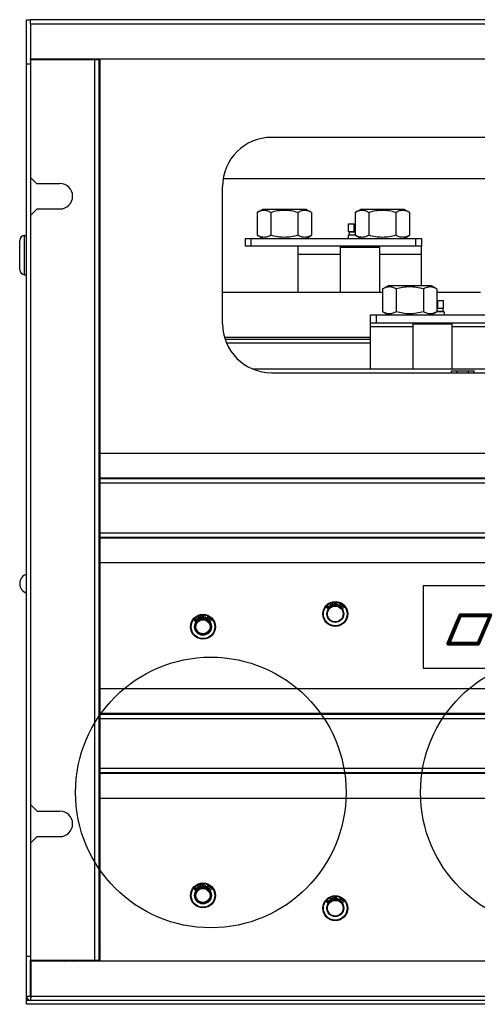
# Model space of a CAD drawing. Header units: millimetres. Extents: x 1117 to 38156, y -1945 to 7303.
# Tile 806 of 831: x 32147 to 32380, y 6788 to 7290. Entities that reach past the tile are written whole.
import ezdxf

# ---------------------------------------------------------------- set-up
doc = ezdxf.new("R2010")
doc.units = ezdxf.units.MM
doc.styles.add('TEXTSTYLE_4', font='gdt')

msp = doc.modelspace()

# ---------------------------------------------------------------- linework, layer by layer
at = {"color": 7, "linetype": 'Continuous'}
for p, q in [((32150.22, 6792.164), (32150.22, 7289.964)), ((32150.22, 7289.964), (32152.22, 7289.964)), ((32152.22, 7287.764), (32152.22, 7289.964)), ((33048.22, 7289.964), (32152.22, 7289.964)), ((32152.22, 7287.764), (32152.22, 7269.964)), ((33048.22, 7287.764), (32152.22, 7287.764)), ((32152.22, 7269.464), (32152.22, 7269.964)), ((32152.22, 7269.964), (33048.22, 7269.964)), ((32152.22, 7269.464), (32152.22, 7209.464)), ((32187.22, 7269.464), (32152.22, 7269.464)), ((32152.42, 7269.464), (32152.42, 7269.964)), ((32185.02, 6810.464), (32185.02, 7269.464)), ((32187.22, 6810.464), (32187.22, 7269.464)), ((32187.72, 7068.964), (32187.72, 7269.964)), ((32150.22, 7267.464), (32152.22, 7267.464)), ((32925.22, 7229.964), (32275.22, 7229.964)), ((32187.72, 7222.464), (32187.22, 7221.964)), ((32152.22, 7209.464), (32152.22, 7190.064)), ((32152.22, 7209.464), (32155.22, 7206.464)), ((32250.563, 7208.964), (32949.877, 7208.964)), ((32155.22, 7206.464), (32167.22, 7206.464)), ((32250.22, 7134.964), (32250.22, 7204.964)), ((32155.62, 7193.464), (32152.22, 7190.064)), ((32152.22, 7190.064), (32152.22, 6889.864)), ((32155.62, 7193.464), (32167.22, 7193.464)), ((32267.864, 7191.664), (32270.635, 7193.264)), ((32267.864, 7191.664), (32267.864, 7180.064)), ((32292.805, 7193.264), (32270.635, 7193.264)), ((32274.792, 7191.664), (32274.792, 7180.064)), ((32288.648, 7191.664), (32288.648, 7180.064)), ((32295.576, 7191.664), (32292.805, 7193.264)), ((32295.576, 7191.664), (32295.576, 7180.064)), ((32317.864, 7191.664), (32320.635, 7193.264)), ((32317.864, 7191.664), (32317.864, 7180.064)), ((32342.805, 7193.264), (32320.635, 7193.264)), ((32324.792, 7191.664), (32324.792, 7180.064)), ((32338.648, 7191.664), (32338.648, 7180.064)), ((32345.576, 7191.664), (32342.805, 7193.264)), ((32345.576, 7191.664), (32345.576, 7180.064)), ((32314.447, 7181.864), (32314.447, 7185.864)), ((32314.447, 7185.864), (32317.864, 7185.864)), ((32317.333, 7181.864), (32317.333, 7185.864)), ((32149.22, 7159.964), (32149.22, 7179.964)), ((32149.22, 7179.964), (32150.22, 7179.964)), ((32270.635, 7178.464), (32267.864, 7180.064)), ((32292.805, 7178.464), (32295.576, 7180.064)), ((32314.22, 7180.064), (32314.22, 7178.464)), ((32317.864, 7180.064), (32314.22, 7180.064)), ((32314.447, 7181.864), (32317.864, 7181.864)), ((32314.87, 7181.764), (32314.87, 7180.164)), ((32317.864, 7181.764), (32314.87, 7181.764)), ((32317.864, 7180.164), (32314.87, 7180.164)), ((32317.22, 7181.764), (32317.22, 7181.864)), ((32317.22, 7180.064), (32317.22, 7180.164)), ((32320.635, 7178.464), (32317.864, 7180.064)), ((32342.805, 7178.464), (32345.576, 7180.064)), ((32146.72, 7162.464), (32146.72, 7177.464)), ((32261.72, 7178.464), (32261.72, 7174.464)), ((32261.72, 7178.464), (32351.72, 7178.464)), ((32351.72, 7174.464), (32261.72, 7174.464)), ((32264.72, 7178.464), (32264.72, 7174.464)), ((32288.72, 7150.964), (32288.72, 7174.464)), ((32310.72, 7174.464), (32310.22, 7173.964)), ((32310.22, 7173.964), (32310.22, 7150.964)), ((32310.22, 7173.964), (32330.22, 7173.964)), ((32329.72, 7174.464), (32330.22, 7173.964)), ((32330.22, 7173.964), (32330.22, 7150.964)), ((32348.72, 7178.464), (32348.72, 7174.464)), ((32351.72, 7178.464), (32351.72, 7174.464)), ((32351.72, 7154.264), (32351.72, 7174.464)), ((32288.72, 7170.464), (32310.22, 7170.464)), ((32330.22, 7170.464), (32351.72, 7170.464)), ((32149.22, 7159.964), (32150.22, 7159.964)), ((32331.864, 7152.664), (32334.635, 7154.264)), ((32356.805, 7154.264), (32334.635, 7154.264)), ((32359.576, 7152.664), (32356.805, 7154.264)), ((32187.22, 7150.964), (32187.72, 7150.964)), ((32250.22, 7150.964), (32331.864, 7150.964)), ((32331.864, 7152.664), (32331.864, 7141.064)), ((32338.792, 7152.664), (32338.792, 7141.064)), ((32352.648, 7152.664), (32352.648, 7141.064)), ((32359.576, 7152.664), (32359.576, 7141.064)), ((32359.576, 7150.964), (32381.864, 7150.964)), ((32359.576, 7146.864), (32362.994, 7146.864)), ((32360.107, 7142.864), (32360.107, 7146.864)), ((32362.994, 7142.864), (32362.994, 7146.864)), ((32325.72, 7111.964), (32325.72, 7139.464)), ((32325.72, 7139.464), (32415.72, 7139.464)), ((32328.72, 7135.464), (32328.72, 7139.464)), ((32334.635, 7139.464), (32331.864, 7141.064)), ((32356.805, 7139.464), (32359.576, 7141.064)), ((32359.576, 7142.864), (32362.994, 7142.864)), ((32362.57, 7142.764), (32359.576, 7142.764)), ((32362.57, 7141.164), (32359.576, 7141.164)), ((32363.22, 7141.064), (32359.576, 7141.064)), ((32360.22, 7142.764), (32360.22, 7142.864)), ((32360.22, 7141.064), (32360.22, 7141.164)), ((32362.57, 7142.764), (32362.57, 7141.164)), ((32363.22, 7141.064), (32363.22, 7139.464)), ((32325.72, 7135.464), (32415.72, 7135.464)), ((32325.72, 7133.464), (32347.22, 7133.464)), ((32347.72, 7135.464), (32347.22, 7134.964)), ((32347.22, 7134.964), (32347.22, 7111.964)), ((32347.22, 7134.964), (32367.22, 7134.964)), ((32366.72, 7135.464), (32367.22, 7134.964)), ((32367.22, 7134.964), (32367.22, 7111.964)), ((32367.22, 7133.464), (32388.72, 7133.464)), ((32187.72, 7127.964), (32187.22, 7127.964)), ((32187.72, 7126.964), (32187.22, 7126.964)), ((32187.72, 7124.964), (32187.22, 7124.964)), ((32325.72, 7127.964), (32251.227, 7127.964)), ((32325.72, 7126.964), (32251.563, 7126.964)), ((32325.72, 7124.964), (32252.336, 7124.964)), ((32187.22, 7111.964), (32187.72, 7111.964)), ((32265.483, 7111.964), (32438.864, 7111.964)), ((32275.22, 7109.964), (32925.22, 7109.964)), ((32366.947, 7109.964), (32366.947, 7110.864)), ((32366.947, 7110.864), (32378.494, 7110.864)), ((32369.833, 7109.964), (32369.833, 7110.864)), ((32375.607, 7109.964), (32375.607, 7110.864)), ((32378.494, 7109.964), (32378.494, 7110.864)), ((32187.72, 7088.964), (32187.22, 7088.964)), ((32187.72, 7087.964), (32187.22, 7087.964)), ((32187.72, 7085.964), (32187.22, 7085.964)), ((32187.72, 7012.964), (32187.72, 7068.964)), ((32187.72, 7068.964), (33012.72, 7068.964)), ((32187.22, 7066.964), (32187.72, 7066.964)), ((33012.72, 7056.164), (32187.72, 7056.164)), ((32187.72, 7055.964), (33012.72, 7055.964)), ((32187.72, 7053.764), (33012.72, 7053.764)), ((33012.72, 7028.164), (32187.72, 7028.164)), ((33012.72, 7025.964), (32187.72, 7025.964)), ((32187.72, 7025.764), (33012.72, 7025.764)), ((32187.72, 6948.964), (32187.72, 7012.964)), ((33012.72, 7012.964), (32187.72, 7012.964)), ((32352.591, 7001.366), (32352.591, 6959.366)), ((32551.232, 7001.366), (32352.591, 7001.366)), ((32303.184, 6990.613), (32303.15, 6990.476)), ((32303.15, 6990.476), (32303.165, 6990.298)), ((32303.165, 6990.298), (32303.242, 6990.191)), ((32303.241, 6990.728), (32303.184, 6990.613)), ((32303.344, 6990.847), (32303.241, 6990.728)), ((32303.242, 6990.191), (32303.338, 6990.108)), ((32303.336, 6990.399), (32303.349, 6990.511)), ((32303.388, 6990.312), (32303.336, 6990.399)), ((32303.338, 6990.108), (32303.455, 6990.048)), ((32303.47, 6990.944), (32303.344, 6990.847)), ((32303.349, 6990.511), (32303.386, 6990.603)), ((32303.386, 6990.603), (32303.509, 6990.745)), ((32303.437, 6990.271), (32303.388, 6990.312)), ((32303.529, 6990.232), (32303.437, 6990.271)), ((32303.455, 6990.048), (32303.634, 6990.059)), ((32303.624, 6990.976), (32303.47, 6990.944)), ((32303.509, 6990.745), (32303.594, 6990.795)), ((32303.639, 6990.261), (32303.529, 6990.232)), ((32303.594, 6990.795), (32303.683, 6990.801)), ((32303.782, 6990.963), (32303.624, 6990.976)), ((32303.634, 6990.059), (32303.764, 6990.112)), ((32303.725, 6990.311), (32303.639, 6990.261)), ((32303.683, 6990.801), (32303.752, 6990.783)), ((32303.847, 6990.453), (32303.725, 6990.311)), ((32303.858, 6989.783), (32303.736, 6989.641)), ((32303.736, 6989.641), (32303.853, 6989.581)), ((32303.752, 6990.783), (32303.875, 6990.925)), ((32303.764, 6990.112), (32303.869, 6990.186)), ((32303.875, 6990.925), (32303.782, 6990.963)), ((32303.973, 6990.55), (32303.847, 6990.453)), ((32303.853, 6989.581), (32304.035, 6989.547)), ((32303.951, 6989.744), (32303.858, 6989.783)), ((32303.869, 6990.186), (32303.992, 6990.328)), ((32304.085, 6989.752), (32303.951, 6989.744)), ((32304.103, 6990.603), (32303.973, 6990.55)), ((32303.992, 6990.328), (32304.098, 6990.402)), ((32304.035, 6989.547), (32304.21, 6989.603)), ((32304.191, 6989.826), (32304.085, 6989.752)), ((32304.098, 6990.402), (32304.207, 6990.431)), ((32304.282, 6990.614), (32304.103, 6990.603)), ((32304.354, 6990.015), (32304.191, 6989.826)), ((32304.207, 6990.431), (32304.321, 6990.416)), ((32304.21, 6989.603), (32304.336, 6989.701)), ((32304.419, 6990.578), (32304.282, 6990.614)), ((32304.321, 6990.416), (32304.393, 6990.353)), ((32304.336, 6989.701), (32304.499, 6989.89)), ((32304.412, 6990.13), (32304.354, 6990.015)), ((32304.393, 6990.353), (32304.425, 6990.243)), ((32304.425, 6990.243), (32304.412, 6990.13)), ((32304.54, 6990.474), (32304.419, 6990.578)), ((32304.499, 6989.89), (32304.577, 6990.029)), ((32304.596, 6990.343), (32304.54, 6990.474)), ((32304.577, 6990.029), (32304.611, 6990.165)), ((32304.611, 6990.165), (32304.596, 6990.343)), ((32304.986, 6991.214), (32304.624, 6990.968)), ((32304.624, 6990.968), (32304.714, 6990.836)), ((32304.714, 6990.836), (32305.075, 6991.082)), ((32305.075, 6991.082), (32304.986, 6991.214)), ((32305.34, 6992.328), (32305.074, 6992.235)), ((32305.074, 6992.235), (32305.571, 6990.82)), ((32306.226, 6991.219), (32305.34, 6992.328)), ((32305.748, 6990.882), (32305.357, 6991.996)), ((32305.357, 6991.996), (32306.161, 6991.027)), ((32305.571, 6990.82), (32305.748, 6990.882)), ((32306.161, 6991.027), (32306.397, 6991.11)), ((32306.49, 6992.732), (32306.224, 6992.639)), ((32306.224, 6992.639), (32306.226, 6991.219)), ((32306.397, 6991.11), (32306.419, 6992.369)), ((32306.419, 6992.369), (32306.81, 6991.255)), ((32306.987, 6991.317), (32306.49, 6992.732)), ((32306.81, 6991.255), (32306.987, 6991.317)), ((32307.262, 6991.804), (32307.26, 6991.708)), ((32307.26, 6991.708), (32307.319, 6991.547)), ((32307.328, 6991.962), (32307.262, 6991.804)), ((32307.307, 6992.441), (32307.305, 6992.345)), ((32307.305, 6992.345), (32307.364, 6992.216)), ((32307.373, 6992.599), (32307.307, 6992.441)), ((32307.319, 6991.547), (32307.41, 6991.449)), ((32307.455, 6992.055), (32307.328, 6991.962)), ((32307.364, 6992.216), (32307.456, 6992.119)), ((32307.468, 6992.693), (32307.373, 6992.599)), ((32307.41, 6991.449), (32307.565, 6991.35)), ((32307.416, 6991.705), (32307.418, 6991.8)), ((32307.507, 6991.575), (32307.416, 6991.705)), ((32307.418, 6991.8), (32307.514, 6991.926)), ((32307.518, 6992.085), (32307.455, 6992.055)), ((32307.456, 6992.119), (32307.518, 6992.085)), ((32307.462, 6992.374), (32307.463, 6992.438)), ((32307.522, 6992.277), (32307.462, 6992.374)), ((32307.463, 6992.438), (32307.527, 6992.532)), ((32307.627, 6992.785), (32307.468, 6992.693)), ((32307.63, 6991.508), (32307.507, 6991.575)), ((32307.514, 6991.926), (32307.641, 6991.987)), ((32307.645, 6992.178), (32307.522, 6992.277)), ((32307.527, 6992.532), (32307.655, 6992.625)), ((32307.565, 6991.35), (32307.72, 6991.315)), ((32307.784, 6992.814), (32307.627, 6992.785)), ((32307.755, 6991.474), (32307.63, 6991.508)), ((32307.641, 6991.987), (32307.766, 6992.016)), ((32307.769, 6992.144), (32307.645, 6992.178)), ((32307.655, 6992.625), (32307.78, 6992.654)), ((32307.72, 6991.315), (32307.908, 6991.311)), ((32307.88, 6991.471), (32307.755, 6991.474)), ((32307.766, 6992.016), (32307.891, 6992.013)), ((32307.894, 6992.141), (32307.769, 6992.144)), ((32307.78, 6992.654), (32307.905, 6992.652)), ((32307.909, 6992.811), (32307.784, 6992.814)), ((32308.005, 6991.5), (32307.88, 6991.471)), ((32307.891, 6992.013), (32308.016, 6991.979)), ((32308.02, 6992.17), (32307.894, 6992.141)), ((32307.905, 6992.652), (32308.029, 6992.617)), ((32307.908, 6991.311), (32308.064, 6991.339)), ((32308.064, 6992.776), (32307.909, 6992.811)), ((32308.132, 6991.561), (32308.005, 6991.5)), ((32308.016, 6991.979), (32308.139, 6991.912)), ((32308.147, 6992.263), (32308.02, 6992.17)), ((32308.029, 6992.617), (32308.152, 6992.519)), ((32308.218, 6992.677), (32308.064, 6992.776)), ((32308.064, 6991.339), (32308.223, 6991.432)), ((32308.228, 6991.687), (32308.132, 6991.561)), ((32308.139, 6991.912), (32308.23, 6991.783)), ((32308.143, 6992.072), (32308.206, 6992.102)), ((32308.205, 6992.039), (32308.143, 6992.072)), ((32308.211, 6992.358), (32308.147, 6992.263)), ((32308.152, 6992.519), (32308.213, 6992.422)), ((32308.327, 6991.94), (32308.205, 6992.039)), ((32308.206, 6992.102), (32308.302, 6992.196)), ((32308.213, 6992.422), (32308.211, 6992.358)), ((32308.31, 6992.579), (32308.218, 6992.677)), ((32308.223, 6991.432), (32308.318, 6991.525)), ((32308.23, 6991.783), (32308.228, 6991.687)), ((32308.302, 6992.196), (32308.367, 6992.322)), ((32308.369, 6992.418), (32308.31, 6992.579)), ((32308.318, 6991.525), (32308.384, 6991.684)), ((32308.386, 6991.779), (32308.327, 6991.94)), ((32308.367, 6992.322), (32308.369, 6992.418)), ((32308.384, 6991.684), (32308.386, 6991.779)), ((32308.805, 6991.904), (32308.763, 6991.75)), ((32308.763, 6991.75), (32309.186, 6991.636)), ((32309.227, 6991.79), (32308.805, 6991.904)), ((32309.186, 6991.636), (32309.227, 6991.79)), ((32309.423, 6991.288), (32309.298, 6991.065)), ((32309.298, 6991.065), (32310.389, 6990.455)), ((32310.907, 6991.701), (32309.423, 6991.288)), ((32309.556, 6991.141), (32311.013, 6991.569)), ((32310.483, 6990.622), (32309.556, 6991.141)), ((32310.031, 6992.374), (32309.953, 6992.235)), ((32309.953, 6992.235), (32310.907, 6991.701)), ((32311.122, 6991.764), (32310.031, 6992.374)), ((32310.389, 6990.455), (32310.483, 6990.622)), ((32310.82, 6990.366), (32310.806, 6990.187)), ((32310.806, 6990.187), (32310.841, 6990.051)), ((32310.875, 6990.497), (32310.82, 6990.366)), ((32310.841, 6990.051), (32310.92, 6989.913)), ((32310.974, 6990.625), (32310.875, 6990.497)), ((32310.92, 6989.913), (32311.105, 6989.701)), ((32311.334, 6990.941), (32310.974, 6990.625)), ((32310.992, 6990.267), (32311.022, 6990.377)), ((32311.005, 6990.154), (32310.992, 6990.267)), ((32311.064, 6990.039), (32311.005, 6990.154)), ((32311.013, 6991.569), (32311.122, 6991.764)), ((32311.022, 6990.377), (32311.098, 6990.484)), ((32311.249, 6989.828), (32311.064, 6990.039)), ((32311.098, 6990.484), (32311.458, 6990.8)), ((32311.105, 6989.701), (32311.232, 6989.605)), ((32311.232, 6989.605), (32311.362, 6989.553)), ((32311.355, 6989.755), (32311.249, 6989.828)), ((32311.475, 6991.023), (32311.334, 6990.941)), ((32311.465, 6989.726), (32311.355, 6989.755)), ((32311.362, 6989.553), (32311.541, 6989.543)), ((32311.458, 6990.8), (32311.575, 6990.861)), ((32311.558, 6989.766), (32311.465, 6989.726)), ((32311.612, 6991.06), (32311.475, 6991.023)), ((32311.541, 6989.543), (32311.681, 6989.625)), ((32311.681, 6989.625), (32311.558, 6989.766)), ((32311.575, 6990.861), (32311.688, 6990.877)), ((32311.791, 6991.05), (32311.612, 6991.06)), ((32311.688, 6990.877), (32311.798, 6990.848)), ((32311.921, 6990.998), (32311.791, 6991.05)), ((32311.798, 6990.848), (32311.904, 6990.775)), ((32311.904, 6990.775), (32312.089, 6990.564)), ((32312.048, 6990.901), (32311.921, 6990.998)), ((32312.233, 6990.69), (32312.048, 6990.901)), ((32312.089, 6990.564), (32312.148, 6990.449)), ((32312.161, 6990.336), (32312.11, 6990.249)), ((32312.11, 6990.249), (32312.234, 6990.108)), ((32312.148, 6990.449), (32312.161, 6990.336)), ((32312.312, 6990.551), (32312.233, 6990.69)), ((32312.234, 6990.108), (32312.333, 6990.237)), ((32312.347, 6990.415), (32312.312, 6990.551)), ((32312.333, 6990.237), (32312.347, 6990.415)), ((32235.684, 6984.113), (32235.65, 6983.976)), ((32235.65, 6983.976), (32235.665, 6983.798)), ((32235.665, 6983.798), (32235.742, 6983.691)), ((32235.741, 6984.228), (32235.684, 6984.113)), ((32235.844, 6984.347), (32235.741, 6984.228)), ((32235.742, 6983.691), (32235.838, 6983.608)), ((32235.836, 6983.899), (32235.849, 6984.011)), ((32235.888, 6983.812), (32235.836, 6983.899)), ((32235.838, 6983.608), (32235.955, 6983.548)), ((32235.97, 6984.444), (32235.844, 6984.347)), ((32235.849, 6984.011), (32235.886, 6984.103)), ((32235.886, 6984.103), (32236.009, 6984.245)), ((32235.937, 6983.771), (32235.888, 6983.812)), ((32236.029, 6983.732), (32235.937, 6983.771)), ((32235.955, 6983.548), (32236.134, 6983.559)), ((32236.124, 6984.476), (32235.97, 6984.444)), ((32236.009, 6984.245), (32236.094, 6984.295)), ((32236.139, 6983.761), (32236.029, 6983.732)), ((32236.094, 6984.295), (32236.183, 6984.301)), ((32236.282, 6984.463), (32236.124, 6984.476)), ((32236.134, 6983.559), (32236.264, 6983.612)), ((32236.225, 6983.811), (32236.139, 6983.761)), ((32236.183, 6984.301), (32236.252, 6984.283)), ((32236.347, 6983.953), (32236.225, 6983.811)), ((32236.358, 6983.283), (32236.236, 6983.141)), ((32236.236, 6983.141), (32236.353, 6983.081)), ((32236.252, 6984.283), (32236.375, 6984.425)), ((32236.264, 6983.612), (32236.369, 6983.686)), ((32236.375, 6984.425), (32236.282, 6984.463)), ((32236.473, 6984.05), (32236.347, 6983.953)), ((32236.353, 6983.081), (32236.535, 6983.047)), ((32236.451, 6983.244), (32236.358, 6983.283)), ((32236.369, 6983.686), (32236.492, 6983.828)), ((32236.585, 6983.252), (32236.451, 6983.244)), ((32236.603, 6984.103), (32236.473, 6984.05)), ((32236.492, 6983.828), (32236.598, 6983.902)), ((32236.535, 6983.047), (32236.71, 6983.103)), ((32236.691, 6983.326), (32236.585, 6983.252)), ((32236.598, 6983.902), (32236.707, 6983.931)), ((32236.782, 6984.114), (32236.603, 6984.103)), ((32236.854, 6983.515), (32236.691, 6983.326)), ((32236.707, 6983.931), (32236.821, 6983.916)), ((32236.71, 6983.103), (32236.836, 6983.201)), ((32236.919, 6984.078), (32236.782, 6984.114)), ((32236.821, 6983.916), (32236.893, 6983.853)), ((32236.836, 6983.201), (32236.999, 6983.39)), ((32236.912, 6983.63), (32236.854, 6983.515)), ((32236.893, 6983.853), (32236.925, 6983.743)), ((32236.925, 6983.743), (32236.912, 6983.63)), ((32237.04, 6983.974), (32236.919, 6984.078)), ((32236.999, 6983.39), (32237.077, 6983.529)), ((32237.096, 6983.843), (32237.04, 6983.974)), ((32237.077, 6983.529), (32237.111, 6983.665)), ((32237.111, 6983.665), (32237.096, 6983.843)), ((32237.486, 6984.714), (32237.124, 6984.468)), ((32237.124, 6984.468), (32237.214, 6984.336)), ((32237.214, 6984.336), (32237.575, 6984.582)), ((32237.575, 6984.582), (32237.486, 6984.714)), ((32237.84, 6985.828), (32237.574, 6985.735)), ((32237.574, 6985.735), (32238.071, 6984.32)), ((32238.726, 6984.719), (32237.84, 6985.828)), ((32238.248, 6984.382), (32237.857, 6985.496)), ((32237.857, 6985.496), (32238.661, 6984.527)), ((32238.071, 6984.32), (32238.248, 6984.382)), ((32238.661, 6984.527), (32238.897, 6984.61)), ((32238.99, 6986.232), (32238.724, 6986.139)), ((32238.724, 6986.139), (32238.726, 6984.719)), ((32238.897, 6984.61), (32238.919, 6985.869)), ((32238.919, 6985.869), (32239.31, 6984.755)), ((32239.487, 6984.817), (32238.99, 6986.232)), ((32239.31, 6984.755), (32239.487, 6984.817)), ((32239.762, 6985.304), (32239.76, 6985.208)), ((32239.76, 6985.208), (32239.819, 6985.047)), ((32239.828, 6985.462), (32239.762, 6985.304)), ((32239.807, 6985.941), (32239.805, 6985.845)), ((32239.805, 6985.845), (32239.864, 6985.716)), ((32239.873, 6986.099), (32239.807, 6985.941)), ((32239.819, 6985.047), (32239.91, 6984.949)), ((32239.955, 6985.555), (32239.828, 6985.462)), ((32239.864, 6985.716), (32239.956, 6985.619)), ((32239.968, 6986.193), (32239.873, 6986.099)), ((32239.91, 6984.949), (32240.065, 6984.85)), ((32239.916, 6985.205), (32239.918, 6985.3)), ((32240.007, 6985.075), (32239.916, 6985.205)), ((32239.918, 6985.3), (32240.014, 6985.426)), ((32240.018, 6985.585), (32239.955, 6985.555)), ((32239.956, 6985.619), (32240.018, 6985.585)), ((32239.962, 6985.874), (32239.963, 6985.938)), ((32240.022, 6985.777), (32239.962, 6985.874)), ((32239.963, 6985.938), (32240.027, 6986.032)), ((32240.127, 6986.285), (32239.968, 6986.193)), ((32240.13, 6985.008), (32240.007, 6985.075)), ((32240.014, 6985.426), (32240.141, 6985.487)), ((32240.145, 6985.678), (32240.022, 6985.777)), ((32240.027, 6986.032), (32240.155, 6986.125)), ((32240.065, 6984.85), (32240.22, 6984.815)), ((32240.284, 6986.314), (32240.127, 6986.285)), ((32240.255, 6984.974), (32240.13, 6985.008)), ((32240.141, 6985.487), (32240.266, 6985.516)), ((32240.269, 6985.644), (32240.145, 6985.678)), ((32240.155, 6986.125), (32240.28, 6986.154)), ((32240.22, 6984.815), (32240.408, 6984.811)), ((32240.38, 6984.971), (32240.255, 6984.974)), ((32240.266, 6985.516), (32240.391, 6985.513)), ((32240.394, 6985.641), (32240.269, 6985.644)), ((32240.28, 6986.154), (32240.405, 6986.152)), ((32240.409, 6986.311), (32240.284, 6986.314)), ((32240.505, 6985), (32240.38, 6984.971)), ((32240.391, 6985.513), (32240.516, 6985.479)), ((32240.52, 6985.67), (32240.394, 6985.641)), ((32240.405, 6986.152), (32240.529, 6986.117)), ((32240.408, 6984.811), (32240.564, 6984.839)), ((32240.564, 6986.276), (32240.409, 6986.311)), ((32240.632, 6985.061), (32240.505, 6985)), ((32240.516, 6985.479), (32240.639, 6985.412)), ((32240.647, 6985.763), (32240.52, 6985.67)), ((32240.529, 6986.117), (32240.652, 6986.019)), ((32240.718, 6986.177), (32240.564, 6986.276)), ((32240.564, 6984.839), (32240.723, 6984.932)), ((32240.728, 6985.187), (32240.632, 6985.061)), ((32240.639, 6985.412), (32240.73, 6985.283)), ((32240.643, 6985.572), (32240.706, 6985.602)), ((32240.705, 6985.539), (32240.643, 6985.572)), ((32240.711, 6985.858), (32240.647, 6985.763)), ((32240.652, 6986.019), (32240.713, 6985.922)), ((32240.827, 6985.44), (32240.705, 6985.539)), ((32240.706, 6985.602), (32240.802, 6985.696)), ((32240.713, 6985.922), (32240.711, 6985.858)), ((32240.81, 6986.079), (32240.718, 6986.177)), ((32240.723, 6984.932), (32240.818, 6985.025)), ((32240.73, 6985.283), (32240.728, 6985.187)), ((32240.802, 6985.696), (32240.867, 6985.822)), ((32240.869, 6985.918), (32240.81, 6986.079)), ((32240.818, 6985.025), (32240.884, 6985.184)), ((32240.886, 6985.279), (32240.827, 6985.44)), ((32240.867, 6985.822), (32240.869, 6985.918)), ((32240.884, 6985.184), (32240.886, 6985.279)), ((32241.305, 6985.404), (32241.263, 6985.25)), ((32241.263, 6985.25), (32241.686, 6985.136)), ((32241.727, 6985.29), (32241.305, 6985.404)), ((32241.686, 6985.136), (32241.727, 6985.29)), ((32241.923, 6984.788), (32241.798, 6984.565)), ((32241.798, 6984.565), (32242.889, 6983.955)), ((32243.407, 6985.201), (32241.923, 6984.788)), ((32242.056, 6984.641), (32243.513, 6985.069)), ((32242.983, 6984.122), (32242.056, 6984.641)), ((32242.531, 6985.874), (32242.453, 6985.735)), ((32242.453, 6985.735), (32243.407, 6985.201)), ((32243.622, 6985.264), (32242.531, 6985.874)), ((32242.889, 6983.955), (32242.983, 6984.122)), ((32243.32, 6983.866), (32243.306, 6983.687)), ((32243.306, 6983.687), (32243.341, 6983.551)), ((32243.375, 6983.997), (32243.32, 6983.866)), ((32243.341, 6983.551), (32243.42, 6983.413)), ((32243.474, 6984.125), (32243.375, 6983.997)), ((32243.42, 6983.413), (32243.605, 6983.201)), ((32243.834, 6984.441), (32243.474, 6984.125)), ((32243.492, 6983.767), (32243.522, 6983.877)), ((32243.505, 6983.654), (32243.492, 6983.767)), ((32243.564, 6983.539), (32243.505, 6983.654)), ((32243.513, 6985.069), (32243.622, 6985.264)), ((32243.522, 6983.877), (32243.598, 6983.984)), ((32243.749, 6983.328), (32243.564, 6983.539)), ((32243.598, 6983.984), (32243.958, 6984.3)), ((32243.605, 6983.201), (32243.732, 6983.105)), ((32243.732, 6983.105), (32243.862, 6983.053)), ((32243.855, 6983.255), (32243.749, 6983.328)), ((32243.975, 6984.523), (32243.834, 6984.441)), ((32243.965, 6983.226), (32243.855, 6983.255)), ((32243.862, 6983.053), (32244.041, 6983.043)), ((32243.958, 6984.3), (32244.075, 6984.361)), ((32244.058, 6983.266), (32243.965, 6983.226)), ((32244.112, 6984.56), (32243.975, 6984.523)), ((32244.041, 6983.043), (32244.181, 6983.125)), ((32244.181, 6983.125), (32244.058, 6983.266)), ((32244.075, 6984.361), (32244.188, 6984.377)), ((32244.291, 6984.55), (32244.112, 6984.56)), ((32244.188, 6984.377), (32244.298, 6984.348)), ((32244.421, 6984.498), (32244.291, 6984.55)), ((32244.298, 6984.348), (32244.404, 6984.275)), ((32244.404, 6984.275), (32244.589, 6984.064)), ((32244.548, 6984.401), (32244.421, 6984.498)), ((32244.733, 6984.19), (32244.548, 6984.401)), ((32244.589, 6984.064), (32244.648, 6983.949)), ((32244.661, 6983.836), (32244.61, 6983.749)), ((32244.61, 6983.749), (32244.734, 6983.608)), ((32244.648, 6983.949), (32244.661, 6983.836)), ((32244.812, 6984.051), (32244.733, 6984.19)), ((32244.734, 6983.608), (32244.833, 6983.737)), ((32244.847, 6983.915), (32244.812, 6984.051)), ((32244.833, 6983.737), (32244.847, 6983.915)), ((32352.591, 6959.366), (32551.232, 6959.366)), ((32187.72, 6892.964), (32187.72, 6948.964)), ((32187.72, 6948.964), (33012.72, 6948.964)), ((33012.72, 6936.164), (32187.72, 6936.164)), ((32187.72, 6935.964), (33012.72, 6935.964)), ((32187.72, 6933.764), (33012.72, 6933.764)), ((33012.72, 6908.164), (32187.72, 6908.164)), ((33012.72, 6905.964), (32187.72, 6905.964)), ((32187.72, 6905.764), (33012.72, 6905.764)), ((32187.72, 6809.964), (32187.72, 6892.964)), ((33012.72, 6892.964), (32187.72, 6892.964)), ((32152.22, 6889.864), (32152.22, 6870.064)), ((32152.22, 6889.864), (32155.62, 6886.464)), ((32155.62, 6886.464), (32167.22, 6886.464)), ((32155.62, 6873.464), (32152.22, 6870.064)), ((32155.62, 6873.464), (32167.22, 6873.464)), ((32152.22, 6870.064), (32152.22, 6810.464)), ((32187.22, 6857.964), (32187.72, 6857.464)), ((32235.844, 6847.347), (32235.741, 6847.228)), ((32235.97, 6847.444), (32235.844, 6847.347)), ((32236.124, 6847.476), (32235.97, 6847.444)), ((32236.009, 6847.245), (32236.094, 6847.295)), ((32236.094, 6847.295), (32236.183, 6847.301)), ((32236.282, 6847.463), (32236.124, 6847.476)), ((32236.183, 6847.301), (32236.252, 6847.283)), ((32236.252, 6847.283), (32236.375, 6847.425)), ((32236.375, 6847.425), (32236.282, 6847.463)), ((32237.486, 6847.714), (32237.124, 6847.468)), ((32237.124, 6847.468), (32237.214, 6847.336)), ((32237.214, 6847.336), (32237.575, 6847.582)), ((32237.575, 6847.582), (32237.486, 6847.714)), ((32237.84, 6848.828), (32237.574, 6848.735)), ((32237.574, 6848.735), (32238.071, 6847.32)), ((32238.726, 6847.719), (32237.84, 6848.828)), ((32237.857, 6848.496), (32238.661, 6847.527)), ((32238.248, 6847.382), (32237.857, 6848.496)), ((32238.071, 6847.32), (32238.248, 6847.382)), ((32238.661, 6847.527), (32238.897, 6847.61)), ((32238.99, 6849.232), (32238.724, 6849.139)), ((32238.724, 6849.139), (32238.726, 6847.719)), ((32238.897, 6847.61), (32238.919, 6848.869)), ((32238.919, 6848.869), (32239.31, 6847.755)), ((32239.487, 6847.817), (32238.99, 6849.232)), ((32239.31, 6847.755), (32239.487, 6847.817)), ((32239.762, 6848.304), (32239.76, 6848.208)), ((32239.76, 6848.208), (32239.819, 6848.047)), ((32239.828, 6848.462), (32239.762, 6848.304)), ((32239.807, 6848.941), (32239.805, 6848.845)), ((32239.805, 6848.845), (32239.864, 6848.716)), ((32239.873, 6849.099), (32239.807, 6848.941)), ((32239.819, 6848.047), (32239.91, 6847.949)), ((32239.955, 6848.555), (32239.828, 6848.462)), ((32239.864, 6848.716), (32239.956, 6848.619)), ((32239.968, 6849.193), (32239.873, 6849.099)), ((32239.91, 6847.949), (32240.065, 6847.85)), ((32239.916, 6848.205), (32239.918, 6848.3)), ((32240.007, 6848.075), (32239.916, 6848.205)), ((32239.918, 6848.3), (32240.014, 6848.426)), ((32240.018, 6848.585), (32239.955, 6848.555)), ((32239.956, 6848.619), (32240.018, 6848.585)), ((32239.962, 6848.874), (32239.963, 6848.938)), ((32240.022, 6848.777), (32239.962, 6848.874)), ((32239.963, 6848.938), (32240.027, 6849.032)), ((32240.127, 6849.285), (32239.968, 6849.193)), ((32240.13, 6848.008), (32240.007, 6848.075)), ((32240.014, 6848.426), (32240.141, 6848.487)), ((32240.145, 6848.678), (32240.022, 6848.777)), ((32240.027, 6849.032), (32240.155, 6849.125)), ((32240.065, 6847.85), (32240.22, 6847.815)), ((32240.284, 6849.314), (32240.127, 6849.285)), ((32240.255, 6847.974), (32240.13, 6848.008)), ((32240.141, 6848.487), (32240.266, 6848.516)), ((32240.269, 6848.644), (32240.145, 6848.678)), ((32240.155, 6849.125), (32240.28, 6849.154)), ((32240.22, 6847.815), (32240.408, 6847.811)), ((32240.38, 6847.971), (32240.255, 6847.974)), ((32240.266, 6848.516), (32240.391, 6848.513)), ((32240.394, 6848.641), (32240.269, 6848.644)), ((32240.28, 6849.154), (32240.405, 6849.152)), ((32240.409, 6849.311), (32240.284, 6849.314)), ((32240.505, 6848), (32240.38, 6847.971)), ((32240.391, 6848.513), (32240.516, 6848.479)), ((32240.52, 6848.67), (32240.394, 6848.641)), ((32240.405, 6849.152), (32240.529, 6849.117)), ((32240.408, 6847.811), (32240.564, 6847.839)), ((32240.564, 6849.276), (32240.409, 6849.311)), ((32240.632, 6848.061), (32240.505, 6848)), ((32240.516, 6848.479), (32240.639, 6848.412)), ((32240.647, 6848.763), (32240.52, 6848.67)), ((32240.529, 6849.117), (32240.652, 6849.019)), ((32240.718, 6849.177), (32240.564, 6849.276)), ((32240.564, 6847.839), (32240.723, 6847.932)), ((32240.728, 6848.187), (32240.632, 6848.061)), ((32240.639, 6848.412), (32240.73, 6848.283)), ((32240.643, 6848.572), (32240.706, 6848.602)), ((32240.705, 6848.539), (32240.643, 6848.572)), ((32240.711, 6848.858), (32240.647, 6848.763)), ((32240.652, 6849.019), (32240.713, 6848.922)), ((32240.827, 6848.44), (32240.705, 6848.539)), ((32240.706, 6848.602), (32240.802, 6848.696)), ((32240.713, 6848.922), (32240.711, 6848.858)), ((32240.81, 6849.079), (32240.718, 6849.177)), ((32240.723, 6847.932), (32240.818, 6848.025)), ((32240.73, 6848.283), (32240.728, 6848.187)), ((32240.802, 6848.696), (32240.867, 6848.822)), ((32240.869, 6848.918), (32240.81, 6849.079)), ((32240.818, 6848.025), (32240.884, 6848.184)), ((32240.886, 6848.279), (32240.827, 6848.44)), ((32240.867, 6848.822), (32240.869, 6848.918)), ((32240.884, 6848.184), (32240.886, 6848.279)), ((32241.305, 6848.404), (32241.263, 6848.25)), ((32241.263, 6848.25), (32241.686, 6848.136)), ((32241.727, 6848.29), (32241.305, 6848.404)), ((32241.686, 6848.136), (32241.727, 6848.29)), ((32241.923, 6847.788), (32241.798, 6847.565)), ((32241.798, 6847.565), (32242.889, 6846.955)), ((32243.407, 6848.201), (32241.923, 6847.788)), ((32242.056, 6847.641), (32243.513, 6848.069)), ((32242.983, 6847.122), (32242.056, 6847.641)), ((32242.531, 6848.874), (32242.453, 6848.735)), ((32242.453, 6848.735), (32243.407, 6848.201)), ((32243.622, 6848.264), (32242.531, 6848.874)), ((32243.834, 6847.441), (32243.474, 6847.125)), ((32243.513, 6848.069), (32243.622, 6848.264)), ((32243.598, 6846.984), (32243.958, 6847.3)), ((32243.975, 6847.523), (32243.834, 6847.441)), ((32243.958, 6847.3), (32244.075, 6847.361)), ((32244.112, 6847.56), (32243.975, 6847.523)), ((32244.075, 6847.361), (32244.188, 6847.377)), ((32244.291, 6847.55), (32244.112, 6847.56)), ((32244.188, 6847.377), (32244.298, 6847.348)), ((32244.421, 6847.498), (32244.291, 6847.55)), ((32244.298, 6847.348), (32244.404, 6847.275)), ((32244.548, 6847.401), (32244.421, 6847.498)), ((32244.733, 6847.19), (32244.548, 6847.401)), ((32235.684, 6847.113), (32235.65, 6846.976)), ((32235.65, 6846.976), (32235.665, 6846.798)), ((32235.665, 6846.798), (32235.742, 6846.691)), ((32235.741, 6847.228), (32235.684, 6847.113)), ((32235.742, 6846.691), (32235.838, 6846.608)), ((32235.836, 6846.899), (32235.849, 6847.011)), ((32235.888, 6846.812), (32235.836, 6846.899)), ((32235.838, 6846.608), (32235.955, 6846.548)), ((32235.849, 6847.011), (32235.886, 6847.103)), ((32235.886, 6847.103), (32236.009, 6847.245)), ((32235.937, 6846.771), (32235.888, 6846.812)), ((32236.029, 6846.732), (32235.937, 6846.771)), ((32235.955, 6846.548), (32236.134, 6846.559)), ((32236.139, 6846.761), (32236.029, 6846.732)), ((32236.134, 6846.559), (32236.264, 6846.612)), ((32236.225, 6846.811), (32236.139, 6846.761)), ((32236.347, 6846.953), (32236.225, 6846.811)), ((32236.358, 6846.283), (32236.236, 6846.141)), ((32236.236, 6846.141), (32236.353, 6846.081)), ((32236.264, 6846.612), (32236.369, 6846.686)), ((32236.473, 6847.05), (32236.347, 6846.953)), ((32236.353, 6846.081), (32236.535, 6846.047)), ((32236.451, 6846.244), (32236.358, 6846.283)), ((32236.369, 6846.686), (32236.492, 6846.828)), ((32236.585, 6846.252), (32236.451, 6846.244)), ((32236.603, 6847.103), (32236.473, 6847.05)), ((32236.492, 6846.828), (32236.598, 6846.902)), ((32236.535, 6846.047), (32236.71, 6846.103)), ((32236.691, 6846.326), (32236.585, 6846.252)), ((32236.598, 6846.902), (32236.707, 6846.931)), ((32236.782, 6847.114), (32236.603, 6847.103)), ((32236.854, 6846.515), (32236.691, 6846.326)), ((32236.707, 6846.931), (32236.821, 6846.916)), ((32236.71, 6846.103), (32236.836, 6846.201)), ((32236.919, 6847.078), (32236.782, 6847.114)), ((32236.821, 6846.916), (32236.893, 6846.853)), ((32236.836, 6846.201), (32236.999, 6846.39)), ((32236.912, 6846.63), (32236.854, 6846.515)), ((32236.893, 6846.853), (32236.925, 6846.743)), ((32236.925, 6846.743), (32236.912, 6846.63)), ((32237.04, 6846.974), (32236.919, 6847.078)), ((32236.999, 6846.39), (32237.077, 6846.529)), ((32237.096, 6846.843), (32237.04, 6846.974)), ((32237.077, 6846.529), (32237.111, 6846.665)), ((32237.111, 6846.665), (32237.096, 6846.843)), ((32242.889, 6846.955), (32242.983, 6847.122)), ((32243.32, 6846.866), (32243.306, 6846.687)), ((32243.306, 6846.687), (32243.341, 6846.551)), ((32243.375, 6846.997), (32243.32, 6846.866)), ((32243.341, 6846.551), (32243.42, 6846.413)), ((32243.474, 6847.125), (32243.375, 6846.997)), ((32243.42, 6846.413), (32243.605, 6846.201)), ((32243.492, 6846.767), (32243.522, 6846.877)), ((32243.505, 6846.654), (32243.492, 6846.767)), ((32243.564, 6846.539), (32243.505, 6846.654)), ((32243.522, 6846.877), (32243.598, 6846.984)), ((32243.749, 6846.328), (32243.564, 6846.539)), ((32243.605, 6846.201), (32243.732, 6846.105)), ((32243.732, 6846.105), (32243.862, 6846.053)), ((32243.855, 6846.255), (32243.749, 6846.328)), ((32243.965, 6846.226), (32243.855, 6846.255)), ((32243.862, 6846.053), (32244.041, 6846.043)), ((32244.058, 6846.266), (32243.965, 6846.226)), ((32244.041, 6846.043), (32244.181, 6846.125)), ((32244.181, 6846.125), (32244.058, 6846.266)), ((32244.404, 6847.275), (32244.589, 6847.064)), ((32244.589, 6847.064), (32244.648, 6846.949)), ((32244.661, 6846.836), (32244.61, 6846.749)), ((32244.61, 6846.749), (32244.734, 6846.608)), ((32244.648, 6846.949), (32244.661, 6846.836)), ((32244.812, 6847.051), (32244.733, 6847.19)), ((32244.734, 6846.608), (32244.833, 6846.737)), ((32244.847, 6846.915), (32244.812, 6847.051)), ((32244.833, 6846.737), (32244.847, 6846.915)), ((32305.34, 6842.328), (32305.074, 6842.235)), ((32306.226, 6841.219), (32305.34, 6842.328)), ((32306.49, 6842.732), (32306.224, 6842.639)), ((32306.224, 6842.639), (32306.226, 6841.219)), ((32306.397, 6841.11), (32306.419, 6842.369)), ((32306.419, 6842.369), (32306.81, 6841.255)), ((32306.987, 6841.317), (32306.49, 6842.732)), ((32307.307, 6842.441), (32307.305, 6842.345)), ((32307.305, 6842.345), (32307.364, 6842.216)), ((32307.373, 6842.599), (32307.307, 6842.441)), ((32307.468, 6842.693), (32307.373, 6842.599)), ((32307.462, 6842.374), (32307.463, 6842.438)), ((32307.522, 6842.277), (32307.462, 6842.374)), ((32307.463, 6842.438), (32307.527, 6842.532)), ((32307.627, 6842.785), (32307.468, 6842.693)), ((32307.645, 6842.178), (32307.522, 6842.277)), ((32307.527, 6842.532), (32307.655, 6842.625)), ((32307.784, 6842.814), (32307.627, 6842.785)), ((32307.655, 6842.625), (32307.78, 6842.654)), ((32307.78, 6842.654), (32307.905, 6842.652)), ((32307.909, 6842.811), (32307.784, 6842.814)), ((32307.905, 6842.652), (32308.029, 6842.617)), ((32308.064, 6842.776), (32307.909, 6842.811)), ((32308.147, 6842.263), (32308.02, 6842.17)), ((32308.029, 6842.617), (32308.152, 6842.519)), ((32308.218, 6842.677), (32308.064, 6842.776)), ((32308.211, 6842.358), (32308.147, 6842.263)), ((32308.152, 6842.519), (32308.213, 6842.422)), ((32308.213, 6842.422), (32308.211, 6842.358)), ((32308.31, 6842.579), (32308.218, 6842.677)), ((32308.302, 6842.196), (32308.367, 6842.322)), ((32308.369, 6842.418), (32308.31, 6842.579)), ((32308.367, 6842.322), (32308.369, 6842.418)), ((32310.031, 6842.374), (32309.953, 6842.235)), ((32311.122, 6841.764), (32310.031, 6842.374)), ((32303.184, 6840.613), (32303.15, 6840.476)), ((32303.15, 6840.476), (32303.165, 6840.298)), ((32303.165, 6840.298), (32303.242, 6840.191)), ((32303.241, 6840.728), (32303.184, 6840.613)), ((32303.344, 6840.847), (32303.241, 6840.728)), ((32303.242, 6840.191), (32303.338, 6840.108)), ((32303.336, 6840.399), (32303.349, 6840.511)), ((32303.388, 6840.312), (32303.336, 6840.399)), ((32303.338, 6840.108), (32303.455, 6840.048)), ((32303.47, 6840.944), (32303.344, 6840.847)), ((32303.349, 6840.511), (32303.386, 6840.603)), ((32303.386, 6840.603), (32303.509, 6840.745)), ((32303.437, 6840.271), (32303.388, 6840.312)), ((32303.529, 6840.232), (32303.437, 6840.271)), ((32303.455, 6840.048), (32303.634, 6840.059)), ((32303.624, 6840.976), (32303.47, 6840.944)), ((32303.509, 6840.745), (32303.594, 6840.795)), ((32303.639, 6840.261), (32303.529, 6840.232)), ((32303.594, 6840.795), (32303.683, 6840.801)), ((32303.782, 6840.963), (32303.624, 6840.976)), ((32303.634, 6840.059), (32303.764, 6840.112)), ((32303.725, 6840.311), (32303.639, 6840.261)), ((32303.683, 6840.801), (32303.752, 6840.783)), ((32303.847, 6840.453), (32303.725, 6840.311)), ((32303.858, 6839.783), (32303.736, 6839.641)), ((32303.736, 6839.641), (32303.853, 6839.581)), ((32303.752, 6840.783), (32303.875, 6840.925)), ((32303.764, 6840.112), (32303.869, 6840.186)), ((32303.875, 6840.925), (32303.782, 6840.963)), ((32303.973, 6840.55), (32303.847, 6840.453)), ((32303.853, 6839.581), (32304.035, 6839.547)), ((32303.951, 6839.744), (32303.858, 6839.783)), ((32303.869, 6840.186), (32303.992, 6840.328)), ((32304.085, 6839.752), (32303.951, 6839.744)), ((32304.103, 6840.603), (32303.973, 6840.55)), ((32303.992, 6840.328), (32304.098, 6840.402)), ((32304.035, 6839.547), (32304.21, 6839.603)), ((32304.191, 6839.826), (32304.085, 6839.752)), ((32304.098, 6840.402), (32304.207, 6840.431)), ((32304.282, 6840.614), (32304.103, 6840.603)), ((32304.354, 6840.015), (32304.191, 6839.826)), ((32304.207, 6840.431), (32304.321, 6840.416)), ((32304.21, 6839.603), (32304.336, 6839.701)), ((32304.419, 6840.578), (32304.282, 6840.614)), ((32304.321, 6840.416), (32304.393, 6840.353)), ((32304.336, 6839.701), (32304.499, 6839.89)), ((32304.412, 6840.13), (32304.354, 6840.015)), ((32304.393, 6840.353), (32304.425, 6840.243)), ((32304.425, 6840.243), (32304.412, 6840.13)), ((32304.54, 6840.474), (32304.419, 6840.578)), ((32304.499, 6839.89), (32304.577, 6840.029)), ((32304.596, 6840.343), (32304.54, 6840.474)), ((32304.577, 6840.029), (32304.611, 6840.165)), ((32304.611, 6840.165), (32304.596, 6840.343)), ((32304.986, 6841.214), (32304.624, 6840.968)), ((32304.624, 6840.968), (32304.714, 6840.836)), ((32304.714, 6840.836), (32305.075, 6841.082)), ((32305.075, 6841.082), (32304.986, 6841.214)), ((32305.074, 6842.235), (32305.571, 6840.82)), ((32305.357, 6841.996), (32306.161, 6841.027)), ((32305.748, 6840.882), (32305.357, 6841.996)), ((32305.571, 6840.82), (32305.748, 6840.882)), ((32306.161, 6841.027), (32306.397, 6841.11)), ((32306.81, 6841.255), (32306.987, 6841.317)), ((32307.262, 6841.804), (32307.26, 6841.708)), ((32307.26, 6841.708), (32307.319, 6841.547)), ((32307.328, 6841.962), (32307.262, 6841.804)), ((32307.319, 6841.547), (32307.41, 6841.449)), ((32307.455, 6842.055), (32307.328, 6841.962)), ((32307.364, 6842.216), (32307.456, 6842.119)), ((32307.41, 6841.449), (32307.565, 6841.35)), ((32307.416, 6841.705), (32307.418, 6841.8)), ((32307.507, 6841.575), (32307.416, 6841.705)), ((32307.418, 6841.8), (32307.514, 6841.926)), ((32307.518, 6842.085), (32307.455, 6842.055)), ((32307.456, 6842.119), (32307.518, 6842.085)), ((32307.63, 6841.508), (32307.507, 6841.575)), ((32307.514, 6841.926), (32307.641, 6841.987)), ((32307.565, 6841.35), (32307.72, 6841.315)), ((32307.755, 6841.474), (32307.63, 6841.508)), ((32307.641, 6841.987), (32307.766, 6842.016)), ((32307.769, 6842.144), (32307.645, 6842.178)), ((32307.72, 6841.315), (32307.908, 6841.311)), ((32307.88, 6841.471), (32307.755, 6841.474)), ((32307.766, 6842.016), (32307.891, 6842.013)), ((32307.894, 6842.141), (32307.769, 6842.144)), ((32308.005, 6841.5), (32307.88, 6841.471)), ((32307.891, 6842.013), (32308.016, 6841.979)), ((32308.02, 6842.17), (32307.894, 6842.141)), ((32307.908, 6841.311), (32308.064, 6841.339)), ((32308.132, 6841.561), (32308.005, 6841.5)), ((32308.016, 6841.979), (32308.139, 6841.912)), ((32308.064, 6841.339), (32308.223, 6841.432)), ((32308.228, 6841.687), (32308.132, 6841.561)), ((32308.139, 6841.912), (32308.23, 6841.783)), ((32308.143, 6842.072), (32308.206, 6842.102)), ((32308.205, 6842.039), (32308.143, 6842.072)), ((32308.327, 6841.94), (32308.205, 6842.039)), ((32308.206, 6842.102), (32308.302, 6842.196)), ((32308.223, 6841.432), (32308.318, 6841.525)), ((32308.23, 6841.783), (32308.228, 6841.687)), ((32308.318, 6841.525), (32308.384, 6841.684)), ((32308.386, 6841.779), (32308.327, 6841.94)), ((32308.384, 6841.684), (32308.386, 6841.779)), ((32308.805, 6841.904), (32308.763, 6841.75)), ((32308.763, 6841.75), (32309.186, 6841.636)), ((32309.227, 6841.79), (32308.805, 6841.904)), ((32309.186, 6841.636), (32309.227, 6841.79)), ((32309.423, 6841.288), (32309.298, 6841.065)), ((32309.298, 6841.065), (32310.389, 6840.455)), ((32310.907, 6841.701), (32309.423, 6841.288)), ((32309.556, 6841.141), (32311.013, 6841.569)), ((32310.483, 6840.622), (32309.556, 6841.141)), ((32309.953, 6842.235), (32310.907, 6841.701)), ((32310.389, 6840.455), (32310.483, 6840.622)), ((32310.82, 6840.366), (32310.806, 6840.187)), ((32310.806, 6840.187), (32310.841, 6840.051)), ((32310.875, 6840.497), (32310.82, 6840.366)), ((32310.841, 6840.051), (32310.92, 6839.913)), ((32310.974, 6840.625), (32310.875, 6840.497)), ((32310.92, 6839.913), (32311.105, 6839.701)), ((32311.334, 6840.941), (32310.974, 6840.625)), ((32310.992, 6840.267), (32311.022, 6840.377)), ((32311.005, 6840.154), (32310.992, 6840.267)), ((32311.064, 6840.039), (32311.005, 6840.154)), ((32311.013, 6841.569), (32311.122, 6841.764)), ((32311.022, 6840.377), (32311.098, 6840.484)), ((32311.249, 6839.828), (32311.064, 6840.039)), ((32311.098, 6840.484), (32311.458, 6840.8)), ((32311.105, 6839.701), (32311.232, 6839.605)), ((32311.232, 6839.605), (32311.362, 6839.553)), ((32311.355, 6839.755), (32311.249, 6839.828)), ((32311.475, 6841.023), (32311.334, 6840.941)), ((32311.465, 6839.726), (32311.355, 6839.755)), ((32311.362, 6839.553), (32311.541, 6839.543)), ((32311.458, 6840.8), (32311.575, 6840.861)), ((32311.558, 6839.766), (32311.465, 6839.726)), ((32311.612, 6841.06), (32311.475, 6841.023)), ((32311.541, 6839.543), (32311.681, 6839.625)), ((32311.681, 6839.625), (32311.558, 6839.766)), ((32311.575, 6840.861), (32311.688, 6840.877)), ((32311.791, 6841.05), (32311.612, 6841.06)), ((32311.688, 6840.877), (32311.798, 6840.848)), ((32311.921, 6840.998), (32311.791, 6841.05)), ((32311.798, 6840.848), (32311.904, 6840.775)), ((32311.904, 6840.775), (32312.089, 6840.564)), ((32312.048, 6840.901), (32311.921, 6840.998)), ((32312.233, 6840.69), (32312.048, 6840.901)), ((32312.089, 6840.564), (32312.148, 6840.449)), ((32312.161, 6840.336), (32312.11, 6840.249)), ((32312.11, 6840.249), (32312.234, 6840.108)), ((32312.148, 6840.449), (32312.161, 6840.336)), ((32312.312, 6840.551), (32312.233, 6840.69)), ((32312.234, 6840.108), (32312.333, 6840.237)), ((32312.347, 6840.415), (32312.312, 6840.551)), ((32312.333, 6840.237), (32312.347, 6840.415)), ((32150.22, 6812.464), (32152.22, 6812.464)), ((32152.22, 6792.164), (32152.22, 6810.464)), ((32152.22, 6810.464), (32187.22, 6810.464)), ((32152.42, 6809.964), (32152.42, 6810.464)), ((32152.42, 6809.964), (32152.42, 6791.322)), ((33048.02, 6809.964), (32152.42, 6809.964)), ((32157.72, 6809.964), (32157.72, 6810.464)), ((32150.22, 6792.164), (32152.22, 6792.164)), ((32152.42, 6792.164), (33048.02, 6792.164)), ((32150.22, 6787.964), (32150.22, 6791.964)), ((33050.22, 6789.964), (32150.22, 6789.964)), ((33050.22, 6787.964), (32150.22, 6787.964)), ((32152.42, 6789.964), (32152.42, 6791.322))]:
    msp.add_line(p, q, dxfattribs=at)
for centre, radius in [((32307.72, 6986.964), 6.35), ((32307.72, 6986.964), 6.05), ((32307.72, 6986.964), 4.3), ((32307.72, 6986.964), 4), ((32240.22, 6980.464), 6.35), ((32240.22, 6980.464), 6.05), ((32240.22, 6980.464), 4.3), ((32240.22, 6980.464), 4), ((32240.22, 6980.464), 3.6), ((32244.22, 6895.964), 69), ((32420.22, 6895.964), 69), ((32240.22, 6843.464), 6.35), ((32240.22, 6843.464), 6.05), ((32240.22, 6843.464), 4.3), ((32240.22, 6843.464), 4), ((32240.22, 6843.464), 3.6), ((32307.72, 6836.964), 6.35), ((32307.72, 6836.964), 6.05), ((32307.72, 6836.964), 4.3), ((32307.72, 6836.964), 4)]:
    msp.add_circle(centre, radius, dxfattribs=at)
for centre, radius, start, end in [((32275.22, 7204.964), 25, 90, 180), ((32167.22, 7199.964), 6.5, 270, 90), ((32205.22, 7183.964), 25, 134.48475, 136.1069), ((32149.22, 7177.464), 2.5, 90, 180), ((32149.22, 7162.464), 2.5, 180, 270), ((32275.22, 7134.964), 25, 180, 270), ((32205.22, 7080.964), 25, 223.8931, 225.51525), ((32151.72, 7002.464), 5, 107.47086, 252.52914), ((32167.22, 6879.964), 6.5, 270, 90), ((32190.22, 6818.964), 3, 180, 213.33394), ((32172.22, 6813.464), 4.5, 221.86895, 231.08791), ((32172.22, 6813.464), 4, 228.62596, 241.31057), ((32172.22, 6813.464), 4, 298.68943, 311.37404), ((32172.22, 6813.464), 4.5, 308.91209, 318.13105), ((32152.42, 6792.164), 2.2, 180, 270), ((32152.42, 6792.164), 0.2, 180, 270)]:
    msp.add_arc(centre, radius, start, end, dxfattribs=at)
for points, knots in [([(32274.792, 7191.664), (32274.248, 7191.978), (32273.404, 7192.385), (32272.216, 7192.684), (32271.328, 7192.761), (32270.44, 7192.684), (32269.251, 7192.385), (32268.407, 7191.978), (32267.864, 7191.664)], [0, 0, 0, 0, 0.2570745, 0.3797117, 0.5, 0.6202883, 0.7429256, 1, 1, 1, 1]), ([(32288.648, 7191.664), (32287.523, 7191.989), (32285.237, 7192.531), (32281.72, 7192.838), (32278.203, 7192.531), (32275.918, 7191.989), (32274.792, 7191.664)], [0, 0, 0, 0, 0.2500502, 0.5, 0.7499498, 1, 1, 1, 1]), ([(32295.576, 7191.664), (32295.033, 7191.978), (32294.189, 7192.385), (32293, 7192.684), (32292.112, 7192.761), (32291.224, 7192.684), (32290.036, 7192.385), (32289.192, 7191.978), (32288.648, 7191.664)], [0, 0, 0, 0, 0.2570745, 0.3797117, 0.5, 0.6202883, 0.7429256, 1, 1, 1, 1]), ([(32324.792, 7191.664), (32324.248, 7191.978), (32323.404, 7192.385), (32322.216, 7192.684), (32321.328, 7192.761), (32320.44, 7192.684), (32319.251, 7192.385), (32318.407, 7191.978), (32317.864, 7191.664)], [0, 0, 0, 0, 0.2570745, 0.3797117, 0.5, 0.6202883, 0.7429256, 1, 1, 1, 1]), ([(32338.648, 7191.664), (32337.523, 7191.989), (32335.237, 7192.531), (32331.72, 7192.838), (32328.203, 7192.531), (32325.918, 7191.989), (32324.792, 7191.664)], [0, 0, 0, 0, 0.2500502, 0.5, 0.7499498, 1, 1, 1, 1]), ([(32345.576, 7191.664), (32345.033, 7191.978), (32344.189, 7192.385), (32343, 7192.684), (32342.112, 7192.761), (32341.224, 7192.684), (32340.036, 7192.385), (32339.192, 7191.978), (32338.648, 7191.664)], [0, 0, 0, 0, 0.2570745, 0.3797117, 0.5, 0.6202883, 0.7429256, 1, 1, 1, 1]), ([(32274.792, 7180.064), (32274.248, 7179.75), (32273.404, 7179.343), (32272.216, 7179.043), (32271.328, 7178.967), (32270.44, 7179.043), (32269.251, 7179.343), (32268.407, 7179.75), (32267.864, 7180.064)], [0, 0, 0, 0, 0.2570745, 0.3797117, 0.5, 0.6202883, 0.7429256, 1, 1, 1, 1]), ([(32288.648, 7180.064), (32287.523, 7179.739), (32285.237, 7179.197), (32281.72, 7178.89), (32278.203, 7179.197), (32275.918, 7179.739), (32274.792, 7180.064)], [0, 0, 0, 0, 0.2500502, 0.5, 0.7499498, 1, 1, 1, 1]), ([(32295.576, 7180.064), (32295.033, 7179.75), (32294.189, 7179.343), (32293, 7179.043), (32292.112, 7178.967), (32291.224, 7179.043), (32290.036, 7179.343), (32289.192, 7179.75), (32288.648, 7180.064)], [0, 0, 0, 0, 0.2570745, 0.3797117, 0.5, 0.6202883, 0.7429256, 1, 1, 1, 1]), ([(32324.792, 7180.064), (32324.248, 7179.75), (32323.404, 7179.343), (32322.216, 7179.043), (32321.328, 7178.967), (32320.44, 7179.043), (32319.251, 7179.343), (32318.407, 7179.75), (32317.864, 7180.064)], [0, 0, 0, 0, 0.2570745, 0.3797117, 0.5, 0.6202883, 0.7429256, 1, 1, 1, 1]), ([(32338.648, 7180.064), (32337.523, 7179.739), (32335.237, 7179.197), (32331.72, 7178.89), (32328.203, 7179.197), (32325.918, 7179.739), (32324.792, 7180.064)], [0, 0, 0, 0, 0.2500502, 0.5, 0.7499498, 1, 1, 1, 1]), ([(32345.576, 7180.064), (32345.033, 7179.75), (32344.189, 7179.343), (32343, 7179.043), (32342.112, 7178.967), (32341.224, 7179.043), (32340.036, 7179.343), (32339.192, 7179.75), (32338.648, 7180.064)], [0, 0, 0, 0, 0.2570745, 0.3797117, 0.5, 0.6202883, 0.7429256, 1, 1, 1, 1]), ([(32338.792, 7152.664), (32338.248, 7152.978), (32337.404, 7153.385), (32336.216, 7153.684), (32335.328, 7153.761), (32334.44, 7153.684), (32333.251, 7153.385), (32332.407, 7152.978), (32331.864, 7152.664)], [0, 0, 0, 0, 0.2570745, 0.3797117, 0.5, 0.6202883, 0.7429256, 1, 1, 1, 1]), ([(32352.648, 7152.664), (32351.523, 7152.989), (32349.237, 7153.531), (32345.72, 7153.838), (32342.203, 7153.531), (32339.918, 7152.989), (32338.792, 7152.664)], [0, 0, 0, 0, 0.2500502, 0.5, 0.7499498, 1, 1, 1, 1]), ([(32359.576, 7152.664), (32359.033, 7152.978), (32358.189, 7153.385), (32357, 7153.684), (32356.112, 7153.761), (32355.224, 7153.684), (32354.036, 7153.385), (32353.192, 7152.978), (32352.648, 7152.664)], [0, 0, 0, 0, 0.2570745, 0.3797117, 0.5, 0.6202883, 0.7429256, 1, 1, 1, 1]), ([(32338.792, 7141.064), (32338.248, 7140.75), (32337.404, 7140.343), (32336.216, 7140.043), (32335.328, 7139.967), (32334.44, 7140.043), (32333.251, 7140.343), (32332.407, 7140.75), (32331.864, 7141.064)], [0, 0, 0, 0, 0.2570745, 0.3797117, 0.5, 0.6202883, 0.7429256, 1, 1, 1, 1]), ([(32352.648, 7141.064), (32351.523, 7140.739), (32349.237, 7140.197), (32345.72, 7139.89), (32342.203, 7140.197), (32339.918, 7140.739), (32338.792, 7141.064)], [0, 0, 0, 0, 0.2500502, 0.5, 0.7499498, 1, 1, 1, 1]), ([(32359.576, 7141.064), (32359.033, 7140.75), (32358.189, 7140.343), (32357, 7140.043), (32356.112, 7139.967), (32355.224, 7140.043), (32354.036, 7140.343), (32353.192, 7140.75), (32352.648, 7141.064)], [0, 0, 0, 0, 0.2570745, 0.3797117, 0.5, 0.6202883, 0.7429256, 1, 1, 1, 1])]:
    msp.add_open_spline(points, degree=3, knots=knots, dxfattribs=at)

# ---------------------------------------------------------------- texts
at = {"color": 7, "linetype": 'Continuous', "style": 'TEXTSTYLE_4'}
msp.add_text('c', height=21, dxfattribs=at).set_placement((32363.091, 6969.866))

doc.saveas('drawing.dxf')
